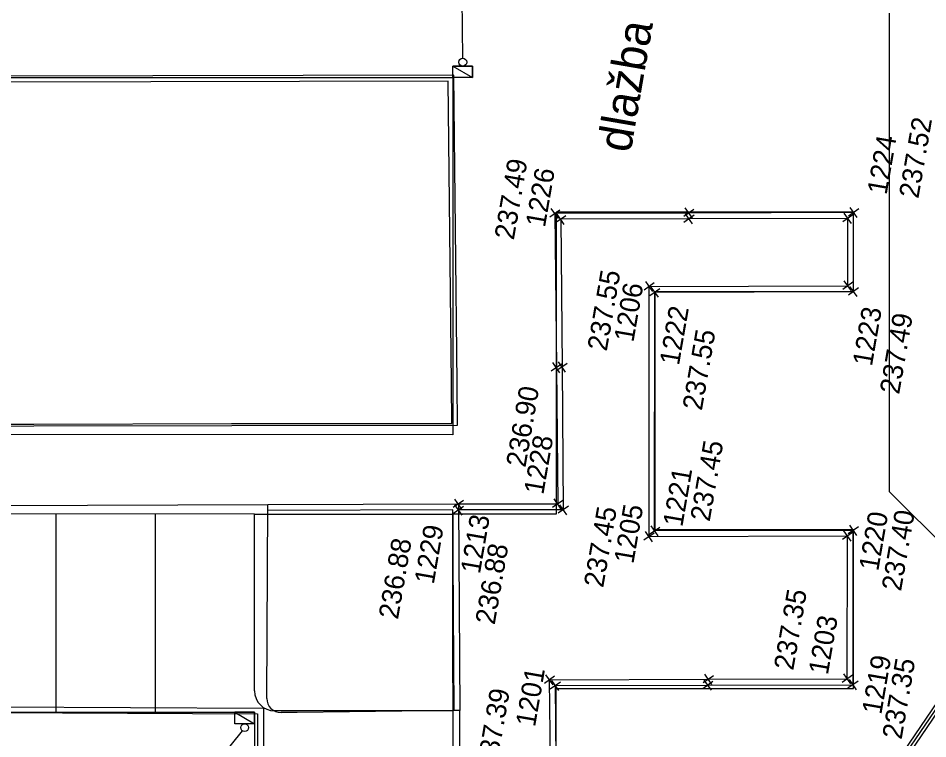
# Model space of a CAD drawing. Extents: x -264205 to -263659, y -1242401 to -1241986.
# Drawn here: x -263813.03 to -263790.1, y -1242271.65 to -1242253.49 of the extents above; entities that cross this region are included whole.
import ezdxf

# ---------------------------------------------------------------- set-up
doc = ezdxf.new("R2010")
doc.units = 0
for name, color, linetype in [('BOD_CISLO_2-4', 7, 'Continuous'), ('BOD_SYMBOL_2-4', 7, 'Continuous'), ('BOD_VYSKA_2-4', 7, 'Continuous'), ('POPIS_2-4', 7, 'Continuous'), ('PROJEKT_OBRUBNIKY_KOMUNIKACIE', 7, 'Continuous'), ('PROJEKT_TDZ_VODOROVNE', 7, 'Continuous'), ('SITUACIA_DSP_2D', 7, 'Continuous'), ('SO_20-2_OBRUBNIKY_DOLNA_HRANA', 7, 'Continuous'), ('SO_20-2_OBRUBNIKY_HORNA_HRANA', 7, 'Continuous'), ('SO_20-4_OBRUBNIKY_HORNA_HRANA', 7, 'Continuous')]:
    doc.layers.add(name, color=color, linetype=linetype)

msp = doc.modelspace()

# ---------------------------------------------------------------- linework, layer by layer
at = {"layer": 'BOD_SYMBOL_2-4'}
for p, q in [((-263799.372, -1242258.324), (-263799.628, -1242258.504)), ((-263799.41, -1242258.542), (-263799.59, -1242258.286)), ((-263795.992, -1242258.311), (-263796.248, -1242258.491)), ((-263796.03, -1242258.529), (-263796.21, -1242258.273)), ((-263791.839, -1242258.297), (-263792.095, -1242258.477)), ((-263791.877, -1242258.515), (-263792.057, -1242258.259)), ((-263799.223, -1242258.468), (-263799.479, -1242258.648)), ((-263799.261, -1242258.686), (-263799.441, -1242258.43)), ((-263795.989, -1242258.455), (-263796.245, -1242258.635)), ((-263796.027, -1242258.673), (-263796.207, -1242258.417)), ((-263791.985, -1242258.444), (-263792.241, -1242258.624)), ((-263792.023, -1242258.662), (-263792.203, -1242258.406)), ((-263796.991, -1242260.162), (-263797.247, -1242260.342)), ((-263797.029, -1242260.38), (-263797.209, -1242260.124)), ((-263791.985, -1242260.146), (-263792.241, -1242260.326)), ((-263792.023, -1242260.364), (-263792.203, -1242260.108)), ((-263796.849, -1242260.307), (-263797.105, -1242260.487)), ((-263796.887, -1242260.525), (-263797.067, -1242260.269)), ((-263791.842, -1242260.288), (-263792.098, -1242260.468)), ((-263791.88, -1242260.506), (-263792.06, -1242260.25)), ((-263799.333, -1242262.208), (-263799.589, -1242262.388)), ((-263799.371, -1242262.426), (-263799.551, -1242262.17)), ((-263799.189, -1242262.19), (-263799.445, -1242262.37)), ((-263799.227, -1242262.408), (-263799.407, -1242262.152)), ((-263801.802, -1242265.647), (-263802.058, -1242265.827)), ((-263801.84, -1242265.865), (-263802.02, -1242265.609)), ((-263799.299, -1242265.646), (-263799.555, -1242265.826)), ((-263799.337, -1242265.864), (-263799.517, -1242265.608)), ((-263801.8, -1242265.795), (-263802.056, -1242265.975)), ((-263801.838, -1242266.013), (-263802.018, -1242265.757)), ((-263799.158, -1242265.79), (-263799.414, -1242265.97)), ((-263799.196, -1242266.008), (-263799.376, -1242265.752)), ((-263796.855, -1242266.323), (-263797.111, -1242266.503)), ((-263796.893, -1242266.541), (-263797.073, -1242266.285)), ((-263791.847, -1242266.309), (-263792.103, -1242266.489)), ((-263791.885, -1242266.527), (-263792.065, -1242266.271)), ((-263796.997, -1242266.469), (-263797.253, -1242266.649)), ((-263797.035, -1242266.687), (-263797.215, -1242266.431)), ((-263791.993, -1242266.452), (-263792.249, -1242266.632)), ((-263792.031, -1242266.67), (-263792.211, -1242266.414)), ((-263799.542, -1242270.296), (-263799.722, -1242270.04)), ((-263795.5, -1242270.064), (-263795.756, -1242270.244)), ((-263795.538, -1242270.282), (-263795.718, -1242270.026)), ((-263791.999, -1242270.053), (-263792.255, -1242270.233)), ((-263792.037, -1242270.271), (-263792.217, -1242270.015)), ((-263799.504, -1242270.078), (-263799.76, -1242270.258)), ((-263799.358, -1242270.222), (-263799.614, -1242270.402)), ((-263799.396, -1242270.44), (-263799.576, -1242270.184)), ((-263795.513, -1242270.211), (-263795.769, -1242270.391)), ((-263795.551, -1242270.429), (-263795.731, -1242270.173)), ((-263791.854, -1242270.199), (-263792.11, -1242270.379)), ((-263791.892, -1242270.417), (-263792.072, -1242270.161))]:
    msp.add_line(p, q, dxfattribs=at)
at = {"layer": 'PROJEKT_OBRUBNIKY_KOMUNIKACIE'}
for p, q in [((-263798.899, -1242284.125), (-263751.864, -1242215.081)), ((-263807.068, -1242265.987), (-263917.08, -1242265.983)), ((-263807.068, -1242270.447), (-263807.068, -1242265.987)), ((-263802.068, -1242270.24), (-263802.068, -1242265.987)), ((-263917.578, -1242270.983), (-263807.068, -1242270.982)), ((-263807.068, -1242270.982), (-263807.068, -1242285.823)), ((-263802.068, -1242270.947), (-263806.568, -1242270.947))]:
    msp.add_line(p, q, dxfattribs=at)
for points in [[(-263802.068, -1242263.988), (-263834.256, -1242263.984), (-263849.468, -1242254.985), (-263802.068, -1242254.987), (-263802.068, -1242263.988)], [(-263798.064, -1242282.882), (-263794.987, -1242278.383), (-263796.968, -1242278.382), (-263796.968, -1242274.382), (-263799.468, -1242274.382), (-263799.468, -1242270.382), (-263791.968, -1242270.382), (-263791.968, -1242266.382), (-263796.968, -1242266.382), (-263796.968, -1242260.382), (-263791.968, -1242260.382), (-263791.968, -1242258.382), (-263799.468, -1242258.382), (-263799.468, -1242265.987), (-263802.068, -1242265.987)], [(-263802.068, -1242265.987), (-263802.068, -1242270.24), (-263802.068, -1242270.947), (-263802.068, -1242271.654), (-263802.068, -1242273.447), (-263802.068, -1242275.947), (-263802.068, -1242278.447), (-263802.068, -1242280.24), (-263802.068, -1242281.654), (-263802.068, -1242283.447), (-263802.068, -1242285.947), (-263806.656, -1242285.943)]]:
    msp.add_lwpolyline(points, dxfattribs=at)
msp.add_arc((-263806.568, -1242270.447), 0.5, 180, 270, dxfattribs=at)
at = {"layer": 'PROJEKT_TDZ_VODOROVNE'}
for p, q in [((-263812.068, -1242270.982), (-263812.068, -1242265.982)), ((-263809.568, -1242270.982), (-263809.568, -1242265.982))]:
    msp.add_line(p, q, dxfattribs=at)
at = {"layer": 'SITUACIA_DSP_2D'}
for p, q in [((-263798.899, -1242284.125), (-263751.864, -1242215.081)), ((-263801.822, -1242254.497), (-263801.837, -1242252.972)), ((-263791.063, -1242265.427), (-263791.063, -1242253.362)), ((-263802.071, -1242254.697), (-263801.571, -1242254.697)), ((-263802.071, -1242254.987), (-263802.071, -1242254.697)), ((-263802.071, -1242254.697), (-263801.571, -1242254.987)), ((-263802.071, -1242254.697), (-263801.571, -1242254.987)), ((-263801.571, -1242254.697), (-263802.071, -1242254.697)), ((-263801.571, -1242254.697), (-263801.571, -1242254.987)), ((-263801.571, -1242254.987), (-263801.571, -1242254.697)), ((-263849.468, -1242254.985), (-263802.068, -1242254.987)), ((-263801.571, -1242254.987), (-263802.071, -1242254.987)), ((-263802.068, -1242254.987), (-263802.068, -1242263.988)), ((-263802.068, -1242263.988), (-263834.256, -1242263.984)), ((-263788.502, -1242267.989), (-263791.063, -1242265.427)), ((-263807.068, -1242270.447), (-263807.068, -1242265.987)), ((-263807.068, -1242265.987), (-263802.068, -1242265.987)), ((-263802.068, -1242270.24), (-263802.068, -1242265.987)), ((-263807.568, -1242270.982), (-263807.068, -1242270.982)), ((-263807.568, -1242271.272), (-263807.568, -1242270.982)), ((-263807.568, -1242270.982), (-263807.068, -1242271.272)), ((-263807.568, -1242270.982), (-263807.068, -1242271.272)), ((-263807.068, -1242270.982), (-263807.568, -1242270.982)), ((-263807.068, -1242270.982), (-263807.068, -1242271.272)), ((-263807.068, -1242271.272), (-263807.068, -1242270.982)), ((-263802.068, -1242270.947), (-263806.568, -1242270.947)), ((-263807.068, -1242271.272), (-263807.568, -1242271.272)), ((-263807.38, -1242271.45), (-263817.128, -1242283.593))]:
    msp.add_line(p, q, dxfattribs=at)
for points in [[(-263798.064, -1242282.882), (-263794.987, -1242278.383), (-263796.968, -1242278.382), (-263796.968, -1242274.382), (-263799.468, -1242274.382), (-263799.468, -1242270.382), (-263791.968, -1242270.382), (-263791.968, -1242266.382), (-263796.968, -1242266.382), (-263796.968, -1242260.382), (-263791.968, -1242260.382), (-263791.968, -1242258.382), (-263799.468, -1242258.382), (-263799.468, -1242265.987), (-263802.068, -1242265.987)], [(-263802.068, -1242265.987), (-263802.068, -1242270.24), (-263802.068, -1242270.947), (-263802.068, -1242271.654), (-263802.068, -1242273.447), (-263802.068, -1242275.947), (-263802.068, -1242278.447), (-263802.068, -1242280.24), (-263802.068, -1242280.24), (-263802.068, -1242281.654), (-263802.068, -1242283.447), (-263802.068, -1242285.947), (-263806.656, -1242285.943)]]:
    msp.add_lwpolyline(points, dxfattribs=at)
for centre in [(-263801.821, -1242254.597), (-263807.318, -1242271.372)]:
    msp.add_circle(centre, 0.1, dxfattribs=at)
msp.add_arc((-263806.568, -1242270.447), 0.5, 180, 270, dxfattribs=at)
at = {"layer": 'SO_20-2_OBRUBNIKY_DOLNA_HRANA'}
for p, q in [((-263819.239, -1242270.817), (-263806.84, -1242270.884)), ((-263819.233, -1242270.965), (-263806.994, -1242271.026))]:
    msp.add_line(p, q, dxfattribs=at)
for points in [[(-263806.84, -1242270.884), (-263806.855, -1242275.745), (-263806.866, -1242281.754), (-263806.878, -1242285.825), (-263810.985, -1242288.673), (-263815.032, -1242291.478), (-263816.678, -1242292.619), (-263817.431, -1242293.129)], [(-263806.994, -1242271.026), (-263807.002, -1242275.743), (-263807.011, -1242281.745), (-263807.02, -1242285.741), (-263807.029, -1242285.754), (-263811.073, -1242288.555), (-263815.133, -1242291.369), (-263816.759, -1242292.501), (-263817.492, -1242292.982)]]:
    msp.add_lwpolyline(points, dxfattribs=at)
at = {"layer": 'SO_20-2_OBRUBNIKY_HORNA_HRANA'}
for p, q in [((-263801.962, -1242262.693), (-263802.049, -1242254.926)), ((-263802.106, -1242262.693), (-263802.192, -1242255.074)), ((-263802.098, -1242263.702), (-263802.106, -1242262.693)), ((-263801.952, -1242263.748), (-263801.962, -1242262.693)), ((-263817.631, -1242263.738), (-263812.633, -1242263.721)), ((-263817.629, -1242263.784), (-263812.634, -1242263.767)), ((-263812.634, -1242263.767), (-263807.645, -1242263.754)), ((-263812.633, -1242263.721), (-263807.647, -1242263.707)), ((-263807.647, -1242263.707), (-263802.098, -1242263.702)), ((-263807.645, -1242263.754), (-263801.952, -1242263.748)), ((-263806.73, -1242265.756), (-263813.79, -1242265.785)), ((-263806.755, -1242270.636), (-263806.73, -1242265.756)), ((-263802.074, -1242265.885), (-263806.731, -1242265.899)), ((-263801.93, -1242265.737), (-263806.73, -1242265.756)), ((-263802.035, -1242270.942), (-263802.074, -1242265.885)), ((-263801.93, -1242265.737), (-263801.89, -1242270.939))]:
    msp.add_line(p, q, dxfattribs=at)
for points in [[(-263802.049, -1242254.926), (-263813.428, -1242254.951), (-263827.432, -1242254.972), (-263838.432, -1242254.983), (-263849.438, -1242255.005), (-263849.439, -1242255.15), (-263841.634, -1242259.614), (-263834.328, -1242263.776)], [(-263802.192, -1242255.074), (-263813.429, -1242255.098), (-263827.439, -1242255.117), (-263838.432, -1242255.13), (-263849.367, -1242255.152), (-263841.614, -1242259.571), (-263834.235, -1242263.776)], [(-263806.349, -1242285.768), (-263802.019, -1242285.94), (-263801.893, -1242285.938), (-263801.891, -1242280.951), (-263801.886, -1242277.952), (-263801.882, -1242272.951), (-263801.89, -1242270.939), (-263802.035, -1242270.942), (-263805.994, -1242270.993), (-263806.398, -1242270.99)]]:
    msp.add_lwpolyline(points, dxfattribs=at)
msp.add_ellipse((-263806.412, -1242270.646), major_axis=(0.059, -0.339), ratio=0.999408, start_param=4.508665, end_param=6.149259, dxfattribs=at)
at = {"layer": 'SO_20-4_OBRUBNIKY_HORNA_HRANA'}
for p, q in [((-263796.12, -1242258.401), (-263799.5, -1242258.414)), ((-263799.5, -1242258.414), (-263799.461, -1242262.298)), ((-263796.117, -1242258.545), (-263799.351, -1242258.558)), ((-263799.351, -1242258.558), (-263799.317, -1242262.28)), ((-263791.967, -1242258.387), (-263796.12, -1242258.401)), ((-263792.113, -1242258.534), (-263796.117, -1242258.545)), ((-263792.113, -1242260.236), (-263792.113, -1242258.534)), ((-263791.97, -1242260.378), (-263791.967, -1242258.387)), ((-263797.125, -1242266.559), (-263797.119, -1242260.252)), ((-263797.119, -1242260.252), (-263792.113, -1242260.236)), ((-263796.983, -1242266.413), (-263796.977, -1242260.397)), ((-263796.977, -1242260.397), (-263791.97, -1242260.378)), ((-263799.461, -1242262.298), (-263799.427, -1242265.736)), ((-263799.317, -1242262.28), (-263799.286, -1242265.88)), ((-263799.427, -1242265.736), (-263801.93, -1242265.737)), ((-263799.286, -1242265.88), (-263801.928, -1242265.885)), ((-263791.975, -1242266.399), (-263796.983, -1242266.413)), ((-263791.982, -1242270.289), (-263791.975, -1242266.399)), ((-263792.121, -1242266.542), (-263797.125, -1242266.559)), ((-263792.127, -1242270.143), (-263792.121, -1242266.542)), ((-263788.718, -1242269.04), (-263792.095, -1242274.01)), ((-263788.598, -1242269.122), (-263791.976, -1242274.091)), ((-263799.632, -1242270.168), (-263795.628, -1242270.154)), ((-263799.579, -1242274.37), (-263799.632, -1242270.168)), ((-263795.641, -1242270.301), (-263791.982, -1242270.289)), ((-263795.628, -1242270.154), (-263792.127, -1242270.143)), ((-263799.486, -1242270.312), (-263795.641, -1242270.301)), ((-263799.439, -1242274.222), (-263799.486, -1242270.312))]:
    msp.add_line(p, q, dxfattribs=at)

# ---------------------------------------------------------------- texts
at = {"layer": 'BOD_CISLO_2-4'}
for s, p in [('1224', (-263791.137, -1242257.957)), ('1226', (-263799.749, -1242258.778)), ('1206', (-263797.519, -1242261.672)), ('1222', (-263796.371, -1242262.259)), ('1223', (-263791.507, -1242262.28)), ('1228', (-263799.79, -1242265.516)), ('1221', (-263796.286, -1242266.33)), ('1205', (-263797.52, -1242267.258)), ('1220', (-263791.347, -1242267.442)), ('1213', (-263801.388, -1242267.514)), ('1229', (-263802.552, -1242267.775)), ('1203', (-263792.617, -1242270.058)), ('1219', (-263791.27, -1242271.06)), ('1201', (-263799.999, -1242271.371))]:
    msp.add_text(s, height=0.5, rotation=80.1724, dxfattribs=at).set_placement(p)
at = {"layer": 'BOD_VYSKA_2-4'}
for s, p in [('237.52', (-263790.336, -1242258.051)), ('237.49', (-263800.534, -1242259.096)), ('237.55', (-263798.191, -1242261.899)), ('237.49', (-263790.821, -1242262.987)), ('237.55', (-263795.794, -1242263.396)), ('236.90', (-263800.241, -1242264.829)), ('237.45', (-263795.597, -1242266.195)), ('237.45', (-263798.281, -1242267.861)), ('237.40', (-263790.773, -1242267.95)), ('236.88', (-263803.454, -1242268.66)), ('236.88', (-263801.017, -1242268.795)), ('237.35', (-263793.49, -1242269.945)), ('237.35', (-263790.759, -1242271.686)), ('237.39', (-263800.98, -1242272.448))]:
    msp.add_text(s, height=0.5, rotation=80.1724, dxfattribs=at).set_placement(p)
at = {"layer": 'POPIS_2-4'}
msp.add_text('dlažba', height=0.8437, rotation=80.1724, dxfattribs=at).set_placement((-263797.592, -1242256.9))

doc.saveas('drawing.dxf')
